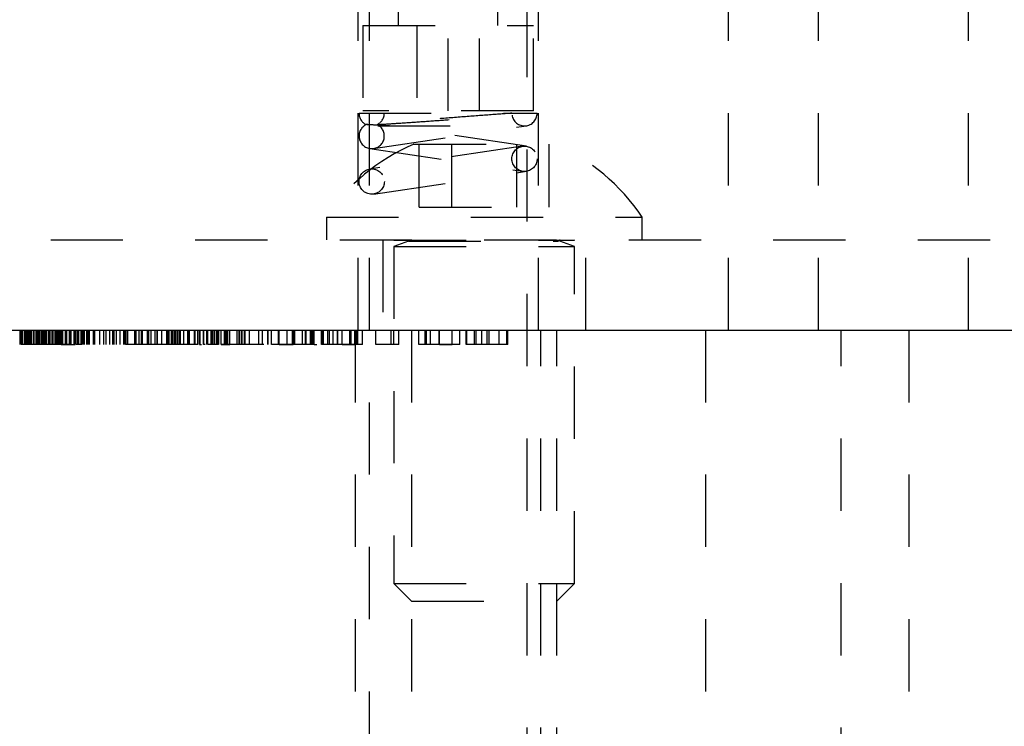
# Model space of a CAD drawing. Header units: inches. Extents: x 1880 to 2363, y -453 to -54.
# Tile 438 of 656: x 1904.185 to 1905.547, y -151.526 to -150.549. Entities that reach past the tile are written whole.
import ezdxf

# ---------------------------------------------------------------- set-up
doc = ezdxf.new("R2010")
doc.units = ezdxf.units.IN
doc.header["$LTSCALE"] = 0.5
doc.header["$MEASUREMENT"] = 0
doc.linetypes.add('HIDDEN', pattern=[0.225, 0.15, -0.075])
doc.layers.add('SID-M-H', color=4, linetype='HIDDEN')
doc.layers.add('SID-M-S', color=105, linetype='Continuous')

msp = doc.modelspace()

# ---------------------------------------------------------------- linework, layer by layer
at = {"layer": 'SID-M-H'}
for p, q in [((1904.90267, -150.9782), (1904.90267, -149.4782)), ((1904.73436, -149.55694), (1904.73436, -150.67505)), ((1904.82097, -150.67505), (1904.82097, -149.55694)), ((1904.65267, -150.4782), (1904.65267, -150.9782)), ((1904.66829, -150.4782), (1904.66829, -153.2282)), ((1904.88704, -153.2282), (1904.88704, -150.4782)), ((1905.16517, -150.4782), (1905.16517, -150.9782)), ((1905.29017, -150.9782), (1905.29017, -150.4782)), ((1905.49767, -150.9782), (1905.49767, -150.4782)), ((1904.70877, -150.51757), (1904.70877, -150.55694)), ((1904.84656, -150.55694), (1904.84656, -150.51757)), ((1904.65956, -150.55694), (1904.89578, -150.55694)), ((1904.65956, -150.55694), (1904.65956, -150.67505)), ((1904.77767, -150.67505), (1904.77767, -150.55694)), ((1904.89578, -150.67505), (1904.89578, -150.55694)), ((1904.65442, -150.6782), (1904.86592, -150.6782)), ((1904.89578, -150.67505), (1904.65956, -150.67505)), ((1904.67449, -150.72701), (1904.88599, -150.69551)), ((1904.68049, -150.6957), (1904.88342, -150.6957)), ((1904.88599, -150.72389), (1904.69133, -150.6949)), ((1904.88084, -150.72389), (1904.66934, -150.75539)), ((1904.66934, -150.72701), (1904.88084, -150.75851)), ((1904.73017, -150.7212), (1904.92517, -150.7212)), ((1904.7376, -150.8082), (1904.7376, -150.7212)), ((1904.78263, -150.8082), (1904.78263, -150.7212)), ((1904.8727, -150.8082), (1904.8727, -150.7212)), ((1904.91773, -150.8082), (1904.91773, -150.7212)), ((1904.67449, -150.79001), (1904.88599, -150.75851)), ((1904.7376, -150.8082), (1904.91773, -150.8082)), ((1904.60917, -150.8222), (1905.04617, -150.8222)), ((1904.60917, -150.8222), (1904.60917, -150.8532)), ((1905.04617, -150.8532), (1905.04617, -150.8222)), ((1903.82767, -150.8532), (1905.82767, -150.8532)), ((1904.68717, -150.8532), (1904.68717, -150.9782)), ((1904.70267, -150.8532), (1904.70267, -150.8536)), ((1904.70267, -150.8536), (1904.95267, -150.8536)), ((1904.72297, -150.85512), (1904.70267, -150.86251)), ((1904.72297, -150.85512), (1904.93058, -150.85512)), ((1904.95267, -150.86251), (1904.93236, -150.85512)), ((1904.95267, -150.8536), (1904.95267, -150.8532)), ((1904.96817, -150.9782), (1904.96817, -150.8532)), ((1904.70267, -150.86251), (1904.95267, -150.86251)), ((1904.70267, -150.86251), (1904.70267, -151.3287)), ((1904.95267, -151.3287), (1904.95267, -150.86251)), ((1904.18565, -150.9982), (1904.18565, -150.9782)), ((1904.18664, -150.9982), (1904.18664, -150.9782)), ((1904.18882, -150.9982), (1904.18882, -150.9782)), ((1904.19126, -150.9982), (1904.19126, -150.9782)), ((1904.19142, -150.9982), (1904.19142, -150.9782)), ((1904.19233, -150.9982), (1904.19233, -150.9782)), ((1904.19257, -150.9982), (1904.19257, -150.9782)), ((1904.19292, -150.9982), (1904.19292, -150.9782)), ((1904.19305, -150.9982), (1904.19305, -150.9782)), ((1904.19324, -150.9982), (1904.19324, -150.9782)), ((1904.19329, -150.9982), (1904.19329, -150.9782)), ((1904.19382, -150.9982), (1904.19382, -150.9782)), ((1904.19472, -150.9982), (1904.19472, -150.9782)), ((1904.19587, -150.9982), (1904.19587, -150.9782)), ((1904.19775, -150.9982), (1904.19775, -150.9782)), ((1904.19801, -150.9982), (1904.19801, -150.9782)), ((1904.19834, -150.9982), (1904.19834, -150.9782)), ((1904.19844, -150.9982), (1904.19844, -150.9782)), ((1904.19858, -150.9982), (1904.19858, -150.9782)), ((1904.19934, -150.9982), (1904.19934, -150.9782)), ((1904.19984, -150.9982), (1904.19984, -150.9782)), ((1904.20016, -150.9982), (1904.20016, -150.9782)), ((1904.20074, -150.9982), (1904.20074, -150.9782)), ((1904.20128, -150.9982), (1904.20128, -150.9782)), ((1904.20395, -150.9982), (1904.20395, -150.9782)), ((1904.20465, -150.9982), (1904.20465, -150.9782)), ((1904.20467, -150.9982), (1904.20467, -150.9782)), ((1904.20765, -150.9982), (1904.20765, -150.9782)), ((1904.20965, -150.9982), (1904.20965, -150.9782)), ((1904.2105, -150.9982), (1904.2105, -150.9782)), ((1904.2106, -150.9982), (1904.2106, -150.9782)), ((1904.21087, -150.9982), (1904.21087, -150.9782)), ((1904.21113, -150.9982), (1904.21113, -150.9782)), ((1904.2112, -150.9982), (1904.2112, -150.9782)), ((1904.21122, -150.9982), (1904.21122, -150.9782)), ((1904.21127, -150.9982), (1904.21127, -150.9782)), ((1904.21159, -150.9982), (1904.21159, -150.9782)), ((1904.21203, -150.9982), (1904.21203, -150.9782)), ((1904.21457, -150.9982), (1904.21457, -150.9782)), ((1904.21525, -150.9982), (1904.21525, -150.9782)), ((1904.21742, -150.9982), (1904.21742, -150.9782)), ((1904.2178, -150.9982), (1904.2178, -150.9782)), ((1904.21895, -150.9982), (1904.21895, -150.9782)), ((1904.2201, -150.9982), (1904.2201, -150.9782)), ((1904.22128, -150.9982), (1904.22128, -150.9782)), ((1904.22192, -150.9982), (1904.22192, -150.9782)), ((1904.22472, -150.9982), (1904.22472, -150.9782)), ((1904.22504, -150.9982), (1904.22504, -150.9782)), ((1904.22587, -150.9982), (1904.22587, -150.9782)), ((1904.22818, -150.9982), (1904.22818, -150.9782)), ((1904.23075, -150.9982), (1904.23075, -150.9782)), ((1904.2311, -150.9982), (1904.2311, -150.9782)), ((1904.2339, -150.9982), (1904.2339, -150.9782)), ((1904.23395, -150.9982), (1904.23395, -150.9782)), ((1904.23421, -150.9982), (1904.23421, -150.9782)), ((1904.23435, -150.9982), (1904.23435, -150.9782)), ((1904.2351, -150.9982), (1904.2351, -150.9782)), ((1904.23579, -150.9982), (1904.23579, -150.9782)), ((1904.23648, -150.9982), (1904.23648, -150.9782)), ((1904.23828, -150.9982), (1904.23828, -150.9782)), ((1904.23898, -150.9982), (1904.23898, -150.9782)), ((1904.24063, -150.9982), (1904.24063, -150.9782)), ((1904.24203, -150.9982), (1904.24203, -150.9782)), ((1904.24212, -150.9982), (1904.24212, -150.9782)), ((1904.24228, -150.9982), (1904.24228, -150.9782)), ((1904.24239, -150.9982), (1904.24239, -150.9782)), ((1904.24318, -150.9982), (1904.24318, -150.9782)), ((1904.24434, -150.9982), (1904.24434, -150.9782)), ((1904.24796, -150.9982), (1904.24796, -150.9782)), ((1904.25013, -150.9982), (1904.25013, -150.9782)), ((1904.25373, -150.9982), (1904.25373, -150.9782)), ((1904.25522, -150.9982), (1904.25522, -150.9782)), ((1904.25555, -150.9982), (1904.25555, -150.9782)), ((1904.25613, -150.9982), (1904.25613, -150.9782)), ((1904.26006, -150.9982), (1904.26006, -150.9782)), ((1904.26081, -150.9982), (1904.26081, -150.9782)), ((1904.2617, -150.9982), (1904.2617, -150.9782)), ((1904.2628, -150.9982), (1904.2628, -150.9782)), ((1904.2651, -150.9982), (1904.2651, -150.9782)), ((1904.2658, -150.9782), (1904.2658, -150.9982)), ((1904.26652, -150.9982), (1904.26652, -150.9782)), ((1904.26995, -150.9982), (1904.26995, -150.9782)), ((1904.27087, -150.9982), (1904.27087, -150.9782)), ((1904.2728, -150.9982), (1904.2728, -150.9782)), ((1904.27318, -150.9982), (1904.27318, -150.9782)), ((1904.27451, -150.9982), (1904.27451, -150.9782)), ((1904.27791, -150.9982), (1904.27791, -150.9782)), ((1904.27921, -150.9982), (1904.27921, -150.9782)), ((1904.2801, -150.9982), (1904.2801, -150.9782)), ((1904.28126, -150.9982), (1904.28126, -150.9782)), ((1904.28703, -150.9982), (1904.28703, -150.9782)), ((1904.28859, -150.9982), (1904.28859, -150.9782)), ((1904.29584, -150.9982), (1904.29584, -150.9782)), ((1904.30113, -150.9982), (1904.30113, -150.9782)), ((1904.30462, -150.9982), (1904.30462, -150.9782)), ((1904.30953, -150.9982), (1904.30953, -150.9782)), ((1904.31337, -150.9782), (1904.31337, -150.9982)), ((1904.31382, -150.9982), (1904.31382, -150.9782)), ((1904.31391, -150.9982), (1904.31391, -150.9782)), ((1904.31463, -150.9982), (1904.31463, -150.9782)), ((1904.3153, -150.9982), (1904.3153, -150.9782)), ((1904.31859, -150.9982), (1904.31859, -150.9782)), ((1904.32395, -150.9982), (1904.32395, -150.9782)), ((1904.32901, -150.9982), (1904.32901, -150.9782)), ((1904.32972, -150.9982), (1904.32972, -150.9782)), ((1904.33021, -150.9982), (1904.33021, -150.9782)), ((1904.33087, -150.9982), (1904.33087, -150.9782)), ((1904.33148, -150.9982), (1904.33148, -150.9782)), ((1904.33203, -150.9982), (1904.33203, -150.9782)), ((1904.33436, -150.9982), (1904.33436, -150.9782)), ((1904.33439, -150.9982), (1904.33439, -150.9782)), ((1904.34415, -150.9982), (1904.34415, -150.9782)), ((1904.34607, -150.9982), (1904.34607, -150.9782)), ((1904.35033, -150.9982), (1904.35033, -150.9782)), ((1904.35352, -150.9982), (1904.35352, -150.9782)), ((1904.35426, -150.9982), (1904.35426, -150.9782)), ((1904.35483, -150.9982), (1904.35483, -150.9782)), ((1904.36147, -150.9982), (1904.36147, -150.9782)), ((1904.36228, -150.9982), (1904.36228, -150.9782)), ((1904.36363, -150.9982), (1904.36363, -150.9782)), ((1904.36664, -150.9982), (1904.36664, -150.9782)), ((1904.37241, -150.9982), (1904.37241, -150.9782)), ((1904.37498, -150.9982), (1904.37498, -150.9782)), ((1904.37571, -150.9982), (1904.37571, -150.9782)), ((1904.38164, -150.9982), (1904.38164, -150.9782)), ((1904.38857, -150.9982), (1904.38857, -150.9782)), ((1904.38972, -150.9982), (1904.38972, -150.9782)), ((1904.39113, -150.9982), (1904.39113, -150.9782)), ((1904.39187, -150.9982), (1904.39187, -150.9782)), ((1904.39507, -150.9982), (1904.39507, -150.9782)), ((1904.39515, -150.9982), (1904.39515, -150.9782)), ((1904.39664, -150.9982), (1904.39664, -150.9782)), ((1904.3992, -150.9982), (1904.3992, -150.9782)), ((1904.40068, -150.9982), (1904.40068, -150.9782)), ((1904.40122, -150.9982), (1904.40122, -150.9782)), ((1904.40382, -150.9982), (1904.40382, -150.9782)), ((1904.40598, -150.9982), (1904.40598, -150.9782)), ((1904.40718, -150.9982), (1904.40718, -150.9782)), ((1904.41191, -150.9982), (1904.41191, -150.9782)), ((1904.41739, -150.9982), (1904.41739, -150.9782)), ((1904.41893, -150.9982), (1904.41893, -150.9782)), ((1904.41972, -150.9982), (1904.41972, -150.9782)), ((1904.42664, -150.9982), (1904.42664, -150.9782)), ((1904.4278, -150.9982), (1904.4278, -150.9782)), ((1904.43126, -150.9982), (1904.43126, -150.9782)), ((1904.43346, -150.9982), (1904.43346, -150.9782)), ((1904.4339, -150.9982), (1904.4339, -150.9782)), ((1904.43447, -150.9982), (1904.43447, -150.9782)), ((1904.43469, -150.9982), (1904.43469, -150.9782)), ((1904.43472, -150.9982), (1904.43472, -150.9782)), ((1904.43923, -150.9982), (1904.43923, -150.9782)), ((1904.43944, -150.9982), (1904.43944, -150.9782)), ((1904.44395, -150.9982), (1904.44395, -150.9782)), ((1904.4451, -150.9982), (1904.4451, -150.9782)), ((1904.44972, -150.9982), (1904.44972, -150.9782)), ((1904.45098, -150.9982), (1904.45098, -150.9782)), ((1904.45156, -150.9982), (1904.45156, -150.9782)), ((1904.4526, -150.9982), (1904.4526, -150.9782)), ((1904.45475, -150.9982), (1904.45475, -150.9782)), ((1904.4578, -150.9982), (1904.4578, -150.9782)), ((1904.45805, -150.9982), (1904.45805, -150.9782)), ((1904.4601, -150.9982), (1904.4601, -150.9782)), ((1904.46036, -150.9982), (1904.46036, -150.9782)), ((1904.46373, -150.9982), (1904.46373, -150.9782)), ((1904.46814, -150.9982), (1904.46814, -150.9782)), ((1904.4695, -150.9982), (1904.4695, -150.9782)), ((1904.47075, -150.9982), (1904.47075, -150.9782)), ((1904.47099, -150.9982), (1904.47099, -150.9782)), ((1904.47132, -150.9982), (1904.47132, -150.9782)), ((1904.4719, -150.9982), (1904.4719, -150.9782)), ((1904.47305, -150.9982), (1904.47305, -150.9782)), ((1904.47583, -150.9982), (1904.47583, -150.9782)), ((1904.48572, -150.9982), (1904.48572, -150.9782)), ((1904.48857, -150.9982), (1904.48857, -150.9782)), ((1904.48895, -150.9982), (1904.48895, -150.9782)), ((1904.49152, -150.9982), (1904.49152, -150.9782)), ((1904.49265, -150.9982), (1904.49265, -150.9782)), ((1904.49587, -150.9982), (1904.49587, -150.9782)), ((1904.49703, -150.9982), (1904.49703, -150.9782)), ((1904.50305, -150.9982), (1904.50305, -150.9782)), ((1904.51571, -150.9982), (1904.51571, -150.9782)), ((1904.5207, -150.9982), (1904.5207, -150.9782)), ((1904.52811, -150.9982), (1904.52811, -150.9782)), ((1904.5287, -150.9982), (1904.5287, -150.9782)), ((1904.53325, -150.9982), (1904.53325, -150.9782)), ((1904.54286, -150.9982), (1904.54286, -150.9782)), ((1904.54393, -150.9982), (1904.54393, -150.9782)), ((1904.5549, -150.9982), (1904.5549, -150.9782)), ((1904.56165, -150.9782), (1904.56165, -150.9982)), ((1904.56286, -150.9982), (1904.56286, -150.9782)), ((1904.56325, -150.9982), (1904.56325, -150.9782)), ((1904.56331, -150.9982), (1904.56331, -150.9782)), ((1904.56415, -150.9982), (1904.56415, -150.9782)), ((1904.56482, -150.9982), (1904.56482, -150.9782)), ((1904.56483, -150.9982), (1904.56483, -150.9782)), ((1904.56547, -150.9982), (1904.56547, -150.9782)), ((1904.56562, -150.9982), (1904.56562, -150.9782)), ((1904.57603, -150.9982), (1904.57603, -150.9782)), ((1904.58026, -150.9982), (1904.58026, -150.9782)), ((1904.58133, -150.9982), (1904.58133, -150.9782)), ((1904.5873, -150.9982), (1904.5873, -150.9782)), ((1904.58817, -150.9982), (1904.58817, -150.9782)), ((1904.58949, -150.9982), (1904.58949, -150.9782)), ((1904.59094, -150.9982), (1904.59094, -150.9782)), ((1904.59201, -150.9982), (1904.59201, -150.9782)), ((1904.59241, -150.9982), (1904.59241, -150.9782)), ((1904.60269, -150.9982), (1904.60269, -150.9782)), ((1904.60367, -150.9982), (1904.60367, -150.9782)), ((1904.60405, -150.9982), (1904.60405, -150.9782)), ((1904.60516, -150.9982), (1904.60516, -150.9782)), ((1904.60538, -150.9982), (1904.60538, -150.9782)), ((1904.61127, -150.9982), (1904.61127, -150.9782)), ((1904.61338, -150.9982), (1904.61338, -150.9782)), ((1904.6187, -150.9982), (1904.6187, -150.9782)), ((1904.6248, -150.9982), (1904.6248, -150.9782)), ((1904.62506, -150.9982), (1904.62506, -150.9782)), ((1904.63089, -150.9982), (1904.63089, -150.9782)), ((1904.631, -150.9982), (1904.631, -150.9782)), ((1904.64178, -150.9982), (1904.64178, -150.9782)), ((1904.64348, -150.9982), (1904.64348, -150.9782)), ((1904.64863, -150.9982), (1904.64863, -150.9782)), ((1904.64917, -150.9782), (1904.64917, -153.2282)), ((1904.65093, -150.9982), (1904.65093, -150.9782)), ((1904.65295, -150.9982), (1904.65295, -150.9782)), ((1904.65932, -150.9982), (1904.65932, -150.9782)), ((1904.67748, -150.9982), (1904.67748, -150.9782)), ((1904.69885, -150.9982), (1904.69885, -150.9782)), ((1904.70265, -150.9982), (1904.70265, -150.9782)), ((1904.70953, -150.9982), (1904.70953, -150.9782)), ((1904.72717, -150.9782), (1904.72717, -153.2282)), ((1904.73731, -150.9982), (1904.73731, -150.9782)), ((1904.74589, -150.9982), (1904.74589, -150.9782)), ((1904.74799, -150.9982), (1904.74799, -150.9782)), ((1904.75332, -150.9982), (1904.75332, -150.9782)), ((1904.7655, -150.9982), (1904.7655, -150.9782)), ((1904.76562, -150.9982), (1904.76562, -150.9782)), ((1904.78325, -150.9982), (1904.78325, -150.9782)), ((1904.79393, -150.9982), (1904.79393, -150.9782)), ((1904.80248, -150.9982), (1904.80248, -150.9782)), ((1904.80355, -150.9982), (1904.80355, -150.9782)), ((1904.80368, -150.9982), (1904.80368, -150.9782)), ((1904.81423, -150.9982), (1904.81423, -150.9782)), ((1904.81638, -150.9982), (1904.81638, -150.9782)), ((1904.82425, -150.9982), (1904.82425, -150.9782)), ((1904.83166, -150.9982), (1904.83166, -150.9782)), ((1904.83189, -150.9982), (1904.83189, -150.9782)), ((1904.83453, -150.9982), (1904.83453, -150.9782)), ((1904.84842, -150.9982), (1904.84842, -150.9782)), ((1904.8591, -150.9982), (1904.8591, -150.9782)), ((1904.86017, -150.9982), (1904.86017, -150.9782)), ((1904.90617, -153.2282), (1904.90617, -150.9782)), ((1904.92817, -153.2282), (1904.92817, -150.9782)), ((1905.13392, -150.9782), (1905.13392, -153.2282)), ((1905.32142, -153.2282), (1905.32142, -150.9782)), ((1905.41517, -150.9782), (1905.41517, -153.2282)), ((1904.24434, -150.9982), (1904.18664, -150.9982)), ((1904.25555, -150.9982), (1904.24691, -150.9982)), ((1904.27087, -150.9982), (1904.2628, -150.9982)), ((1904.43126, -150.9982), (1904.2801, -150.9982)), ((1904.43346, -150.9982), (1904.43646, -150.9982)), ((1904.44137, -150.9982), (1904.43923, -150.9982)), ((1904.47132, -150.9982), (1904.46353, -150.9982)), ((1904.52254, -150.9982), (1904.49587, -150.9982)), ((1904.59241, -150.9982), (1904.5958, -150.9982)), ((1904.70953, -150.9982), (1904.69885, -150.9982)), ((1904.86017, -150.9982), (1904.80248, -150.9982)), ((1904.70267, -151.3287), (1904.95267, -151.3287)), ((1904.70267, -151.3287), (1904.72717, -151.3532)), ((1904.92817, -151.3532), (1904.95267, -151.3287)), ((1904.72717, -151.3532), (1904.92817, -151.3532))]:
    msp.add_line(p, q, dxfattribs=at)
for centre in [(1904.88342, -150.7412), (1904.67192, -150.7727)]:
    msp.add_circle(centre, 0.0175, dxfattribs=at)
for centre, radius, start, end in [((1904.67192, -150.6782), 0.0175, 180, 244.1949), ((1904.67192, -150.6782), 0.0175, 294.60211, 0), ((1904.88342, -150.6782), 0.0175, 188.47114, 0), ((1904.67192, -150.7097), 0.0175, 115.84193, 64.15807), ((1904.83515, -150.96996), 0.27, 112.88177, 146.82246), ((1904.82018, -150.96996), 0.27, 33.17754, 67.11823), ((1904.7227, -150.85438), 0.000787, 290, 90), ((1904.93263, -150.85438), 0.000787, 90, 250)]:
    msp.add_arc(centre, radius, start, end, dxfattribs=at)
for points, knots in [([(1904.86592, -150.6782), (1904.8647, -150.67829), (1904.85384, -150.6791), (1904.82927, -150.68094), (1904.78957, -150.68395), (1904.74949, -150.68704), (1904.7135, -150.68987), (1904.68556, -150.69213), (1904.66755, -150.69366), (1904.66537, -150.69386), (1904.66429, -150.69395)], [0, 0, 0, 0, 0.0183197, 0.1635643, 0.3063496, 0.4467904, 0.5854506, 0.7233058, 0.8622416, 1, 1, 1, 1]), ([(1904.86592, -150.6782), (1904.8721, -150.6782), (1904.88675, -150.6782), (1904.89879, -150.6782), (1904.90029, -150.6782), (1904.90092, -150.6782)], [0, 0, 0, 0, 0.2983871, 0.7068158, 1, 1, 1, 1]), ([(1904.67954, -150.69395), (1904.67964, -150.69395), (1904.68008, -150.69392), (1904.68731, -150.69345), (1904.70663, -150.69216), (1904.73378, -150.69029), (1904.76511, -150.68809), (1904.79687, -150.68582), (1904.8256, -150.68375), (1904.84841, -150.68208), (1904.86005, -150.68123), (1904.86389, -150.68094), (1904.86505, -150.68086), (1904.86547, -150.68083), (1904.86577, -150.6808), (1904.86594, -150.68079), (1904.86608, -150.68078), (1904.8661, -150.68078), (1904.86611, -150.68078)], [0, 0, 0, 0, 0.03098211, 0.13909616, 0.2504876, 0.36232093, 0.47307836, 0.5820155, 0.68890031, 0.79398709, 0.89894063, 0.9391461, 0.94917767, 0.96667595, 0.97104888, 0.98044093, 0.98998471, 1, 1, 1, 1]), ([(1904.67954, -150.69395), (1904.68055, -150.69405), (1904.68205, -150.6942), (1904.6895, -150.69493), (1904.69361, -150.69533), (1904.69556, -150.69554), (1904.69632, -150.69564), (1904.6965, -150.69568), (1904.69645, -150.6957), (1904.69631, -150.6957), (1904.69607, -150.6957), (1904.69578, -150.69569), (1904.69531, -150.69568), (1904.69413, -150.69562), (1904.6904, -150.69543), (1904.68143, -150.69491), (1904.66971, -150.69425), (1904.6646, -150.69397), (1904.66433, -150.69395), (1904.66429, -150.69395)], [0, 0, 0, 0, 0.2379614, 0.3558648, 0.4139563, 0.4430096, 0.4576723, 0.4650202, 0.468145, 0.4713047, 0.4731896, 0.4750753, 0.4777409, 0.4826796, 0.4989153, 0.5638328, 0.7365381, 0.9556022, 1, 1, 1, 1]), ([(1904.25591, -150.9982), (1904.25396, -150.9982), (1904.24969, -150.9982), (1904.24479, -150.9982), (1904.24212, -150.9982)], [0, 0, 0, 0, 0.45490193, 1, 1, 1, 1]), ([(1904.24239, -150.9982), (1904.24485, -150.9982), (1904.24976, -150.9982), (1904.25736, -150.9982), (1904.26005, -150.9982), (1904.2617, -150.9982)], [0, 0, 0, 0, 0.2802572, 0.5607811, 1, 1, 1, 1]), ([(1904.4335, -150.9982), (1904.43362, -150.9982), (1904.43468, -150.9982), (1904.4347, -150.9982), (1904.43472, -150.9982)], [0, 0, 0, 0, 0.1082034, 1, 1, 1, 1]), ([(1904.4526, -150.9982), (1904.4515, -150.9982), (1904.44929, -150.9982), (1904.44685, -150.9982), (1904.44535, -150.9982), (1904.44519, -150.9982), (1904.4451, -150.9982)], [0, 0, 0, 0, 0.27958116, 0.55914317, 0.77957542, 1, 1, 1, 1]), ([(1904.4601, -150.9982), (1904.45997, -150.9982), (1904.45971, -150.9982), (1904.45766, -150.9982), (1904.45521, -150.9982), (1904.45347, -150.9982), (1904.4526, -150.9982)], [0, 0, 0, 0, 0.2794691, 0.5593578, 0.7796739, 1, 1, 1, 1]), ([(1904.46373, -150.9982), (1904.46595, -150.9982), (1904.46991, -150.9982), (1904.47402, -150.9982), (1904.47583, -150.9982)], [0, 0, 0, 0, 0.5599058, 1, 1, 1, 1]), ([(1904.49703, -150.9982), (1904.49652, -150.9982), (1904.49552, -150.9982), (1904.48832, -150.9982), (1904.48001, -150.9982), (1904.47422, -150.9982), (1904.47132, -150.9982)], [0, 0, 0, 0, 0.2791829, 0.5590851, 0.779446, 1, 1, 1, 1]), ([(1904.56415, -150.9982), (1904.56056, -150.9982), (1904.55338, -150.9982), (1904.54384, -150.9982), (1904.53414, -150.9982), (1904.53362, -150.9982), (1904.53325, -150.9982)], [0, 0, 0, 0, 0.1871549, 0.3739381, 0.5606233, 1, 1, 1, 1]), ([(1904.54393, -150.9982), (1904.5443, -150.9982), (1904.54504, -150.9982), (1904.55006, -150.9982), (1904.5566, -150.9982), (1904.56108, -150.9982), (1904.56331, -150.9982)], [0, 0, 0, 0, 0.2797125, 0.5592399, 0.7794049, 1, 1, 1, 1]), ([(1904.59201, -150.9982), (1904.59154, -150.9982), (1904.5906, -150.9982), (1904.5835, -150.9982), (1904.57399, -150.9982), (1904.56743, -150.9982), (1904.56415, -150.9982)], [0, 0, 0, 0, 0.28002712, 0.5594395, 0.7795586, 1, 1, 1, 1]), ([(1904.61127, -150.9982), (1904.60827, -150.9982), (1904.60288, -150.9982), (1904.60275, -150.9982), (1904.60269, -150.9982)], [0, 0, 0, 0, 0.5578599, 1, 1, 1, 1]), ([(1904.631, -150.9982), (1904.62681, -150.9982), (1904.61931, -150.9982), (1904.61373, -150.9982), (1904.61127, -150.9982)], [0, 0, 0, 0, 0.5599424, 1, 1, 1, 1]), ([(1904.65932, -150.9982), (1904.65893, -150.9982), (1904.65845, -150.9982), (1904.65069, -150.9982), (1904.64323, -150.9982), (1904.63589, -150.9982), (1904.631, -150.9982)], [0, 0, 0, 0, 0.4997948, 0.6254512, 0.7509263, 1, 1, 1, 1]), ([(1904.631, -150.9982), (1904.63275, -150.9982), (1904.63624, -150.9982), (1904.64083, -150.9982), (1904.64448, -150.9982), (1904.64849, -150.9982), (1904.64857, -150.9982), (1904.64863, -150.9982)], [0, 0, 0, 0, 0.1248849, 0.2497884, 0.374806, 0.4999379, 1, 1, 1, 1]), ([(1904.69885, -150.9982), (1904.69513, -150.9982), (1904.68849, -150.9982), (1904.68085, -150.9982), (1904.67748, -150.9982)], [0, 0, 0, 0, 0.5596689, 1, 1, 1, 1]), ([(1904.74589, -150.9982), (1904.74288, -150.9982), (1904.7375, -150.9982), (1904.73737, -150.9982), (1904.73731, -150.9982)], [0, 0, 0, 0, 0.5578599, 1, 1, 1, 1]), ([(1904.76562, -150.9982), (1904.76142, -150.9982), (1904.75392, -150.9982), (1904.74834, -150.9982), (1904.74589, -150.9982)], [0, 0, 0, 0, 0.55994243, 1, 1, 1, 1]), ([(1904.79393, -150.9982), (1904.79355, -150.9982), (1904.79307, -150.9982), (1904.78531, -150.9982), (1904.77784, -150.9982), (1904.7705, -150.9982), (1904.76562, -150.9982)], [0, 0, 0, 0, 0.4997948, 0.6254512, 0.7509263, 1, 1, 1, 1]), ([(1904.76562, -150.9982), (1904.76736, -150.9982), (1904.77085, -150.9982), (1904.77545, -150.9982), (1904.7791, -150.9982), (1904.78311, -150.9982), (1904.78318, -150.9982), (1904.78325, -150.9982)], [0, 0, 0, 0, 0.1248849, 0.2497884, 0.374806, 0.4999379, 1, 1, 1, 1])]:
    msp.add_open_spline(points, degree=3, knots=knots, dxfattribs=at)
at = {"layer": 'SID-M-S'}
msp.add_line((1897.67767, -150.9782), (1910.17767, -150.9782), dxfattribs=at)

doc.saveas('drawing.dxf')
